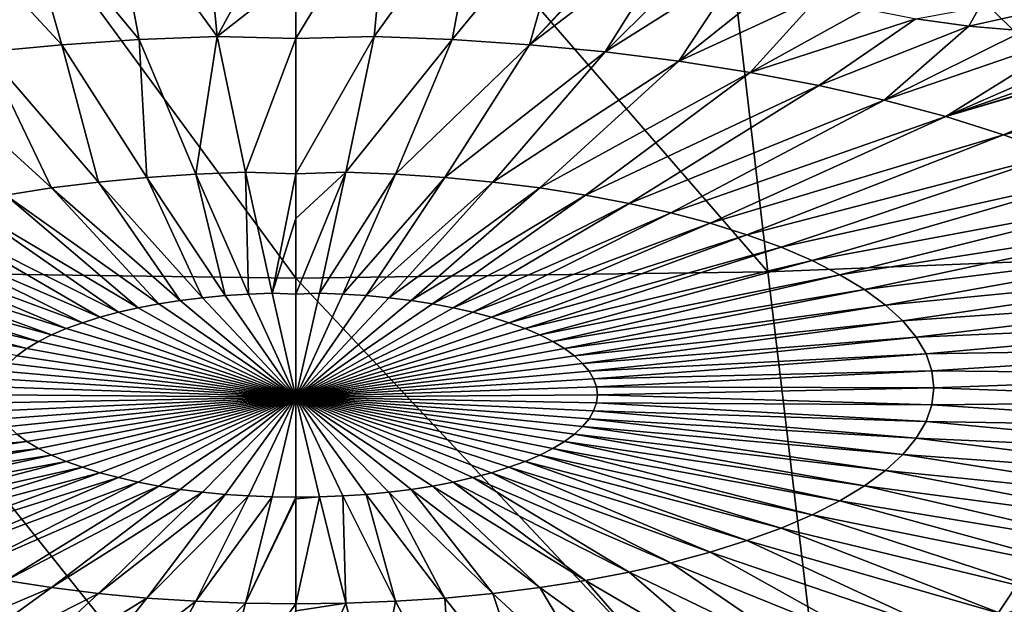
# Model space of a CAD drawing. Header units: metres. Extents: x -90 to 304, y -90 to 74.
# Tile 304 of 570: x 237.55 to 246.29, y -5.94 to -0.75. Entities that reach past the tile are written whole.
import ezdxf

# ---------------------------------------------------------------- set-up
doc = ezdxf.new("R2010")
doc.units = ezdxf.units.M
doc.layers.add('solid_21662050_350', color=7, linetype='CONTINUOUS')

msp = doc.modelspace()

# ---------------------------------------------------------------- linework, layer by layer
at = {"layer": 'solid_21662050_350'}
for points in [[(247.230484, 2.037899, 226.900864), (243.626358, 1.89407, 227.302094), (248.36145, -2.821896, 232.902344)], [(236.376099, 1.895188, 227.30072), (235.808182, -2.98675, 233.363953), (240, -3.042531, 233.51889)], [(236.376099, 1.895188, 227.30072), (240, -3.042531, 233.51889), (240, 1.846817, 227.435074)], [(243.626358, 1.89407, 227.302094), (240, 1.846817, 227.435074), (244.193527, -2.987869, 233.365204)], [(240, 1.846817, 227.435074), (240, -3.042531, 233.51889), (244.193527, -2.987869, 233.365204)], [(243.626358, 1.89407, 227.302094), (244.193527, -2.987869, 233.365204), (248.36145, -2.821896, 232.902344)], [(238.354752, 0.413097, 164.995087), (239.175522, 0.441124, 164.917236), (239.302307, -0.896761, 168.076904)], [(239.175522, 0.441124, 164.917236), (240, 0.390856, 165.028946), (239.302307, -0.896761, 168.076904)], [(240.822968, 0.441156, 164.917145), (240.697693, -0.896761, 168.076904), (240, -0.913983, 168.115265)], [(240.822968, 0.441156, 164.917145), (240, -0.913983, 168.115265), (240, -0.35037, 166.764664)], [(240.822968, 0.441156, 164.917145), (241.642242, 0.41323, 164.994705), (240.697693, -0.896761, 168.076904)], [(236.745972, 0.299541, 165.30925), (237.541367, 0.366524, 165.124435), (237.924118, -0.970702, 168.282288)], [(237.541367, 0.366524, 165.124435), (238.354752, 0.413097, 164.995087), (238.608917, -0.92456, 168.154129)], [(237.541367, 0.366524, 165.124435), (238.608917, -0.92456, 168.154129), (237.924118, -0.970702, 168.282288)], [(238.354752, 0.413097, 164.995087), (239.302307, -0.896761, 168.076904), (238.608917, -0.92456, 168.154129)], [(239.302307, -0.896761, 168.076904), (240, 0.390856, 165.028946), (240, -0.35037, 166.764664)], [(241.642242, 0.41323, 164.994705), (241.391083, -0.92456, 168.154129), (240.697693, -0.896761, 168.076904)], [(241.642242, 0.41323, 164.994705), (242.454193, 0.366826, 165.123596), (241.391083, -0.92456, 168.154129)], [(242.454193, 0.366826, 165.123596), (242.075882, -0.970702, 168.282288), (241.391083, -0.92456, 168.154129)], [(242.454193, 0.366826, 165.123596), (243.25206, 0.301562, 165.304474), (242.075882, -0.970702, 168.282288)], [(236.745972, 0.299541, 165.30925), (237.924118, -0.970702, 168.282288), (237.252106, -1.034902, 168.460617)], [(243.25206, 0.301562, 165.304474), (243.26326, 0.285599, 165.342026), (242.075882, -0.970702, 168.282288)], [(243.26326, 0.285599, 165.342026), (243.447525, 0.079916, 165.829575), (242.075882, -0.970702, 168.282288)], [(243.447525, 0.079916, 165.829575), (242.747894, -1.034902, 168.460617), (242.075882, -0.970702, 168.282288)], [(243.447525, 0.079916, 165.829575), (243.682159, -0.103526, 166.271194), (242.747894, -1.034902, 168.460617)], [(243.682159, -0.103526, 166.271194), (243.962997, -0.267862, 166.673645), (242.747894, -1.034902, 168.460617)], [(243.962997, -0.267862, 166.673645), (243.402969, -1.116764, 168.687988), (242.747894, -1.034902, 168.460617)], [(243.962997, -0.267862, 166.673645), (244.284332, -0.412743, 167.035553), (243.402969, -1.116764, 168.687988)], [(239.302307, -0.896761, 168.076904), (240, -0.35037, 166.764664), (240, -0.913983, 168.115265)], [(244.284332, -0.412743, 167.035553), (244.650574, -0.540293, 167.362152), (243.402969, -1.116764, 168.687988)], [(244.650574, -0.540293, 167.362152), (244.037064, -1.215784, 168.963028), (243.402969, -1.116764, 168.687988)], [(244.650574, -0.540293, 167.362152), (245.061737, -0.650251, 167.652908), (244.037064, -1.215784, 168.963028)], [(245.061737, -0.650251, 167.652908), (245.508881, -0.73931, 167.899475), (244.037064, -1.215784, 168.963028)], [(246.071884, -0.636559, 167.695801), (245.979263, -0.805181, 168.095383), (245.508881, -0.73931, 167.899475)], [(246.071884, -0.636559, 167.695801), (246.538788, -0.681351, 167.843445), (245.979263, -0.805181, 168.095383)], [(246.538788, -0.681351, 167.843445), (246.466721, -0.847211, 168.238495), (245.979263, -0.805181, 168.095383)], [(245.508881, -0.73931, 167.899475), (244.646255, -1.331351, 169.284027), (244.037064, -1.215784, 168.963028)], [(245.508881, -0.73931, 167.899475), (245.979263, -0.805181, 168.095383), (244.646255, -1.331351, 169.284027)], [(248.656601, -0.756855, 168.243591), (246.287872, -1.769725, 170.501663), (245.775146, -1.609178, 170.055725)], [(248.5457, -0.772258, 168.268082), (248.656601, -0.756855, 168.243591), (245.775146, -1.609178, 170.055725)], [(248.005997, -0.830211, 168.348404), (248.5457, -0.772258, 168.268082), (245.775146, -1.609178, 170.055725)], [(248.656601, -0.756855, 168.243591), (249.301193, -0.986355, 168.882202), (246.287872, -1.769725, 170.501663)], [(245.979263, -0.805181, 168.095383), (245.226822, -1.462752, 169.649017), (244.646255, -1.331351, 169.284027)], [(245.979263, -0.805181, 168.095383), (246.466721, -0.847211, 168.238495), (245.226822, -1.462752, 169.649017)], [(246.466721, -0.847211, 168.238495), (246.968933, -0.865802, 168.329498), (245.226822, -1.462752, 169.649017)], [(246.968933, -0.865802, 168.329498), (245.775146, -1.609178, 170.055725), (245.226822, -1.462752, 169.649017)], [(247.48114, -0.860439, 168.366745), (248.005997, -0.830211, 168.348404), (245.775146, -1.609178, 170.055725)], [(246.968933, -0.865802, 168.329498), (247.48114, -0.860439, 168.366745), (245.775146, -1.609178, 170.055725)], [(237.924118, -0.970702, 168.282288), (238.608917, -0.92456, 168.154129), (238.676697, -2.149414, 171.189667)], [(238.608917, -0.92456, 168.154129), (239.302307, -0.896761, 168.076904), (239.113251, -2.12, 171.107971)], [(238.608917, -0.92456, 168.154129), (239.113251, -2.12, 171.107971), (238.676697, -2.149414, 171.189667)], [(239.302307, -0.896761, 168.076904), (239.555252, -2.102279, 171.058746), (239.113251, -2.12, 171.107971)], [(239.302307, -0.896761, 168.076904), (240, -0.913983, 168.115265), (239.555252, -2.102279, 171.058746)], [(239.555252, -2.102279, 171.058746), (240, -0.913983, 168.115265), (240, -2.116123, 171.092377)], [(240.697693, -0.896761, 168.076904), (240.444748, -2.102279, 171.058746), (240, -2.116123, 171.092377)], [(240.697693, -0.896761, 168.076904), (240, -2.116123, 171.092377), (240, -0.913983, 168.115265)], [(240.697693, -0.896761, 168.076904), (241.391083, -0.92456, 168.154129), (240.444748, -2.102279, 171.058746)], [(241.391083, -0.92456, 168.154129), (240.886749, -2.12, 171.107971), (240.444748, -2.102279, 171.058746)], [(241.391083, -0.92456, 168.154129), (242.075882, -0.970702, 168.282288), (240.886749, -2.12, 171.107971)], [(236.597031, -1.116764, 168.687988), (237.252106, -1.034902, 168.460617), (237.830734, -2.242523, 171.448288)], [(237.252106, -1.034902, 168.460617), (237.924118, -0.970702, 168.282288), (238.248322, -2.190339, 171.303345)], [(237.252106, -1.034902, 168.460617), (238.248322, -2.190339, 171.303345), (237.830734, -2.242523, 171.448288)], [(237.924118, -0.970702, 168.282288), (238.676697, -2.149414, 171.189667), (238.248322, -2.190339, 171.303345)], [(242.075882, -0.970702, 168.282288), (241.323303, -2.149414, 171.189667), (240.886749, -2.12, 171.107971)], [(242.075882, -0.970702, 168.282288), (242.747894, -1.034902, 168.460617), (241.323303, -2.149414, 171.189667)], [(242.747894, -1.034902, 168.460617), (241.751678, -2.190339, 171.303345), (241.323303, -2.149414, 171.189667)], [(242.747894, -1.034902, 168.460617), (243.402969, -1.116764, 168.687988), (241.751678, -2.190339, 171.303345)], [(249.301193, -0.986355, 168.882202), (246.761826, -1.943404, 170.98407), (246.287872, -1.769725, 170.501663)], [(236.597031, -1.116764, 168.687988), (237.830734, -2.242523, 171.448288), (237.426529, -2.305644, 171.623611)], [(243.402969, -1.116764, 168.687988), (242.169266, -2.242523, 171.448288), (241.751678, -2.190339, 171.303345)], [(243.402969, -1.116764, 168.687988), (244.037064, -1.215784, 168.963028), (242.169266, -2.242523, 171.448288)], [(244.037064, -1.215784, 168.963028), (242.573471, -2.305644, 171.623611), (242.169266, -2.242523, 171.448288)], [(244.037064, -1.215784, 168.963028), (244.646255, -1.331351, 169.284027), (242.573471, -2.305644, 171.623611)], [(244.646255, -1.331351, 169.284027), (242.961807, -2.379313, 171.828232), (242.573471, -2.305644, 171.623611)], [(244.646255, -1.331351, 169.284027), (245.226822, -1.462752, 169.649017), (242.961807, -2.379313, 171.828232)], [(245.226822, -1.462752, 169.649017), (243.331894, -2.463076, 172.060898), (242.961807, -2.379313, 171.828232)], [(245.226822, -1.462752, 169.649017), (245.775146, -1.609178, 170.055725), (243.331894, -2.463076, 172.060898)], [(245.775146, -1.609178, 170.055725), (243.681427, -2.556417, 172.32016), (243.331894, -2.463076, 172.060898)], [(245.775146, -1.609178, 170.055725), (246.287872, -1.769725, 170.501663), (243.681427, -2.556417, 172.32016)], [(246.287872, -1.769725, 170.501663), (244.00827, -2.65876, 172.604431), (243.681427, -2.556417, 172.32016)], [(246.287872, -1.769725, 170.501663), (246.761826, -1.943404, 170.98407), (244.00827, -2.65876, 172.604431)], [(246.761826, -1.943404, 170.98407), (244.310394, -2.769473, 172.911942), (244.00827, -2.65876, 172.604431)], [(246.761826, -1.943404, 170.98407), (247.194092, -2.129144, 171.499985), (244.310394, -2.769473, 172.911942)], [(238.248322, -2.190339, 171.303345), (238.676697, -2.149414, 171.189667), (239.172104, -3.217546, 173.955261)], [(238.676697, -2.149414, 171.189667), (239.113251, -2.12, 171.107971), (239.374573, -3.198203, 173.901535)], [(238.676697, -2.149414, 171.189667), (239.374573, -3.198203, 173.901535), (239.172104, -3.217546, 173.955261)], [(239.113251, -2.12, 171.107971), (239.555252, -2.102279, 171.058746), (239.580887, -3.184301, 173.86293)], [(239.113251, -2.12, 171.107971), (239.580887, -3.184301, 173.86293), (239.374573, -3.198203, 173.901535)], [(239.555252, -2.102279, 171.058746), (240, -2.116123, 171.092377), (239.789795, -3.175926, 173.839661)], [(239.555252, -2.102279, 171.058746), (239.789795, -3.175926, 173.839661), (239.580887, -3.184301, 173.86293)], [(239.789795, -3.175926, 173.839661), (240, -2.116123, 171.092377), (240, -2.513031, 172.106674)], [(240.444748, -2.102279, 171.058746), (240.210205, -3.175926, 173.839661), (240, -3.185972, 173.865967)], [(240.444748, -2.102279, 171.058746), (240, -3.185972, 173.865967), (240, -2.513031, 172.106674)], [(240, -2.116123, 171.092377), (240.444748, -2.102279, 171.058746), (240, -2.513031, 172.106674)], [(240.444748, -2.102279, 171.058746), (240.886749, -2.12, 171.107971), (240.210205, -3.175926, 173.839661)], [(240.886749, -2.12, 171.107971), (240.419113, -3.184301, 173.86293), (240.210205, -3.175926, 173.839661)], [(240.886749, -2.12, 171.107971), (241.323303, -2.149414, 171.189667), (240.419113, -3.184301, 173.86293)], [(241.323303, -2.149414, 171.189667), (240.625427, -3.198203, 173.901535), (240.419113, -3.184301, 173.86293)], [(241.323303, -2.149414, 171.189667), (241.751678, -2.190339, 171.303345), (240.625427, -3.198203, 173.901535)], [(247.194092, -2.129144, 171.499985), (244.585953, -2.887875, 173.240829), (244.310394, -2.769473, 172.911942)], [(247.194092, -2.129144, 171.499985), (247.582016, -2.3258, 172.046219), (244.585953, -2.887875, 173.240829)], [(237.426529, -2.305644, 171.623611), (237.830734, -2.242523, 171.448288), (238.783691, -3.272043, 174.106628)], [(237.830734, -2.242523, 171.448288), (238.248322, -2.190339, 171.303345), (238.974731, -3.242209, 174.023773)], [(237.830734, -2.242523, 171.448288), (238.974731, -3.242209, 174.023773), (238.783691, -3.272043, 174.106628)], [(238.248322, -2.190339, 171.303345), (239.172104, -3.217546, 173.955261), (238.974731, -3.242209, 174.023773)], [(241.751678, -2.190339, 171.303345), (240.827896, -3.217546, 173.955261), (240.625427, -3.198203, 173.901535)], [(241.751678, -2.190339, 171.303345), (242.169266, -2.242523, 171.448288), (240.827896, -3.217546, 173.955261)], [(242.169266, -2.242523, 171.448288), (241.025269, -3.242209, 174.023773), (240.827896, -3.217546, 173.955261)], [(242.169266, -2.242523, 171.448288), (242.573471, -2.305644, 171.623611), (241.025269, -3.242209, 174.023773)], [(237.038193, -2.379313, 171.828232), (237.426529, -2.305644, 171.623611), (238.600159, -3.306861, 174.203354)], [(237.426529, -2.305644, 171.623611), (238.783691, -3.272043, 174.106628), (238.600159, -3.306861, 174.203354)], [(242.573471, -2.305644, 171.623611), (241.216309, -3.272043, 174.106628), (241.025269, -3.242209, 174.023773)], [(242.573471, -2.305644, 171.623611), (242.961807, -2.379313, 171.828232), (241.216309, -3.272043, 174.106628)], [(247.582016, -2.3258, 172.046219), (244.833237, -3.013236, 173.58902), (244.585953, -2.887875, 173.240829)], [(247.582016, -2.3258, 172.046219), (247.923187, -2.53216, 172.6194), (244.833237, -3.013236, 173.58902)], [(236.668106, -2.463076, 172.060898), (237.038193, -2.379313, 171.828232), (238.425247, -3.34645, 174.313309)], [(237.038193, -2.379313, 171.828232), (238.600159, -3.306861, 174.203354), (238.425247, -3.34645, 174.313309)], [(242.961807, -2.379313, 171.828232), (241.399841, -3.306861, 174.203354), (241.216309, -3.272043, 174.106628)], [(242.961807, -2.379313, 171.828232), (243.331894, -2.463076, 172.060898), (241.399841, -3.306861, 174.203354)], [(236.318573, -2.556417, 172.32016), (236.668106, -2.463076, 172.060898), (238.26004, -3.390566, 174.435852)], [(236.668106, -2.463076, 172.060898), (238.425247, -3.34645, 174.313309), (238.26004, -3.390566, 174.435852)], [(239.789795, -3.175926, 173.839661), (240, -2.513031, 172.106674), (240, -3.185972, 173.865967)], [(243.331894, -2.463076, 172.060898), (241.574753, -3.34645, 174.313309), (241.399841, -3.306861, 174.203354)], [(243.331894, -2.463076, 172.060898), (243.681427, -2.556417, 172.32016), (241.574753, -3.34645, 174.313309)], [(247.923187, -2.53216, 172.6194), (245.05072, -3.144781, 173.954407), (244.833237, -3.013236, 173.58902)], [(247.923187, -2.53216, 172.6194), (248.2155, -2.74695, 173.216003), (245.05072, -3.144781, 173.954407)], [(235.99173, -2.65876, 172.604431), (236.318573, -2.556417, 172.32016), (238.10556, -3.438936, 174.570206)], [(236.318573, -2.556417, 172.32016), (238.26004, -3.390566, 174.435852), (238.10556, -3.438936, 174.570206)], [(243.681427, -2.556417, 172.32016), (241.73996, -3.390566, 174.435852), (241.574753, -3.34645, 174.313309)], [(243.681427, -2.556417, 172.32016), (244.00827, -2.65876, 172.604431), (241.73996, -3.390566, 174.435852)], [(235.689606, -2.769473, 172.911942), (235.99173, -2.65876, 172.604431), (237.962769, -3.491263, 174.715546)], [(235.99173, -2.65876, 172.604431), (238.10556, -3.438936, 174.570206), (237.962769, -3.491263, 174.715546)], [(244.00827, -2.65876, 172.604431), (241.89444, -3.438936, 174.570206), (241.73996, -3.390566, 174.435852)], [(244.00827, -2.65876, 172.604431), (244.310394, -2.769473, 172.911942), (241.89444, -3.438936, 174.570206)], [(235.414047, -2.887875, 173.240829), (235.689606, -2.769473, 172.911942), (237.832535, -3.547224, 174.870987)], [(235.689606, -2.769473, 172.911942), (237.962769, -3.491263, 174.715546), (237.832535, -3.547224, 174.870987)], [(244.310394, -2.769473, 172.911942), (242.037231, -3.491263, 174.715546), (241.89444, -3.438936, 174.570206)], [(244.310394, -2.769473, 172.911942), (244.585953, -2.887875, 173.240829), (242.037231, -3.491263, 174.715546)], [(248.2155, -2.74695, 173.216003), (245.237061, -3.281702, 174.334717), (245.05072, -3.144781, 173.954407)], [(248.2155, -2.74695, 173.216003), (248.457169, -2.968848, 173.832352), (245.237061, -3.281702, 174.334717)], [(248.36145, -2.821896, 232.902344), (244.193527, -2.987869, 233.365204), (244.812439, -8.165796, 239.15979)], [(248.36145, -2.821896, 232.902344), (244.812439, -8.165796, 239.15979), (249.594559, -7.971935, 238.621323)], [(235.166763, -3.013236, 173.58902), (235.414047, -2.887875, 173.240829), (237.715652, -3.606473, 175.035553)], [(235.414047, -2.887875, 173.240829), (237.832535, -3.547224, 174.870987), (237.715652, -3.606473, 175.035553)], [(244.585953, -2.887875, 173.240829), (242.167465, -3.547224, 174.870987), (242.037231, -3.491263, 174.715546)], [(244.585953, -2.887875, 173.240829), (244.833237, -3.013236, 173.58902), (242.167465, -3.547224, 174.870987)], [(248.457169, -2.968848, 173.832352), (245.391113, -3.423153, 174.727615), (245.237061, -3.281702, 174.334717)], [(248.457169, -2.968848, 173.832352), (248.646698, -3.196484, 174.464645), (245.391113, -3.423153, 174.727615)], [(234.94928, -3.144781, 173.954407), (235.166763, -3.013236, 173.58902), (237.612869, -3.668646, 175.208237)], [(235.166763, -3.013236, 173.58902), (237.715652, -3.606473, 175.035553), (237.612869, -3.668646, 175.208237)], [(235.808182, -2.98675, 233.363953), (235.187561, -8.165796, 239.15979), (240, -8.230553, 239.339661)], [(235.808182, -2.98675, 233.363953), (240, -8.230553, 239.339661), (240, -3.042531, 233.51889)], [(244.193527, -2.987869, 233.365204), (240, -3.042531, 233.51889), (244.812439, -8.165796, 239.15979)], [(240, -3.042531, 233.51889), (240, -8.230553, 239.339661), (244.812439, -8.165796, 239.15979)], [(244.833237, -3.013236, 173.58902), (242.284348, -3.606473, 175.035553), (242.167465, -3.547224, 174.870987)], [(244.833237, -3.013236, 173.58902), (245.05072, -3.144781, 173.954407), (242.284348, -3.606473, 175.035553)], [(234.94928, -3.144781, 173.954407), (237.612869, -3.668646, 175.208237), (237.524796, -3.733359, 175.387985)], [(245.05072, -3.144781, 173.954407), (242.387131, -3.668646, 175.208237), (242.284348, -3.606473, 175.035553)], [(245.05072, -3.144781, 173.954407), (245.237061, -3.281702, 174.334717), (242.387131, -3.668646, 175.208237)], [(238.974731, -3.242209, 174.023773), (239.172104, -3.217546, 173.955261), (240, -4.099887, 176.345718)], [(239.172104, -3.217546, 173.955261), (239.374573, -3.198203, 173.901535), (240, -4.099887, 176.345718)], [(239.374573, -3.198203, 173.901535), (239.580887, -3.184301, 173.86293), (240, -4.099887, 176.345718)], [(239.580887, -3.184301, 173.86293), (239.789795, -3.175926, 173.839661), (240, -4.099887, 176.345718)], [(239.789795, -3.175926, 173.839661), (240, -3.185972, 173.865967), (240, -4.099887, 176.345718)], [(240.210205, -3.175926, 173.839661), (240.419113, -3.184301, 173.86293), (240, -4.099887, 176.345718)], [(240, -3.185972, 173.865967), (240.210205, -3.175926, 173.839661), (240, -4.099887, 176.345718)], [(240.419113, -3.184301, 173.86293), (240.625427, -3.198203, 173.901535), (240, -4.099887, 176.345718)], [(240.625427, -3.198203, 173.901535), (240.827896, -3.217546, 173.955261), (240, -4.099887, 176.345718)], [(240.827896, -3.217546, 173.955261), (241.025269, -3.242209, 174.023773), (240, -4.099887, 176.345718)], [(248.646698, -3.196484, 174.464645), (245.511932, -3.568262, 175.130676), (245.391113, -3.423153, 174.727615)], [(248.646698, -3.196484, 174.464645), (248.782913, -3.428455, 175.108963), (245.511932, -3.568262, 175.130676)], [(238.425247, -3.34645, 174.313309), (238.600159, -3.306861, 174.203354), (240, -4.099887, 176.345718)], [(238.600159, -3.306861, 174.203354), (238.783691, -3.272043, 174.106628), (240, -4.099887, 176.345718)], [(238.783691, -3.272043, 174.106628), (238.974731, -3.242209, 174.023773), (240, -4.099887, 176.345718)], [(241.025269, -3.242209, 174.023773), (241.216309, -3.272043, 174.106628), (240, -4.099887, 176.345718)], [(241.216309, -3.272043, 174.106628), (241.399841, -3.306861, 174.203354), (240, -4.099887, 176.345718)], [(241.399841, -3.306861, 174.203354), (241.574753, -3.34645, 174.313309), (240, -4.099887, 176.345718)], [(245.237061, -3.281702, 174.334717), (242.475204, -3.733359, 175.387985), (242.387131, -3.668646, 175.208237)], [(245.237061, -3.281702, 174.334717), (245.391113, -3.423153, 174.727615), (242.475204, -3.733359, 175.387985)], [(238.10556, -3.438936, 174.570206), (238.26004, -3.390566, 174.435852), (240, -4.099887, 176.345718)], [(238.26004, -3.390566, 174.435852), (238.425247, -3.34645, 174.313309), (240, -4.099887, 176.345718)], [(241.574753, -3.34645, 174.313309), (241.73996, -3.390566, 174.435852), (240, -4.099887, 176.345718)], [(241.73996, -3.390566, 174.435852), (241.89444, -3.438936, 174.570206), (240, -4.099887, 176.345718)], [(237.832535, -3.547224, 174.870987), (237.962769, -3.491263, 174.715546), (240, -4.099887, 176.345718)], [(237.962769, -3.491263, 174.715546), (238.10556, -3.438936, 174.570206), (240, -4.099887, 176.345718)], [(241.89444, -3.438936, 174.570206), (242.037231, -3.491263, 174.715546), (240, -4.099887, 176.345718)], [(242.037231, -3.491263, 174.715546), (242.167465, -3.547224, 174.870987), (240, -4.099887, 176.345718)], [(245.391113, -3.423153, 174.727615), (242.548019, -3.800213, 175.573685), (242.475204, -3.733359, 175.387985)], [(245.391113, -3.423153, 174.727615), (245.511932, -3.568262, 175.130676), (242.548019, -3.800213, 175.573685)], [(248.782913, -3.428455, 175.108963), (245.598755, -3.716135, 175.541397), (245.511932, -3.568262, 175.130676)], [(248.782913, -3.428455, 175.108963), (248.864975, -3.663332, 175.761353), (245.598755, -3.716135, 175.541397)], [(237.715652, -3.606473, 175.035553), (237.832535, -3.547224, 174.870987), (240, -4.099887, 176.345718)], [(242.167465, -3.547224, 174.870987), (242.284348, -3.606473, 175.035553), (240, -4.099887, 176.345718)], [(245.511932, -3.568262, 175.130676), (242.605118, -3.868796, 175.764191), (242.548019, -3.800213, 175.573685)], [(245.511932, -3.568262, 175.130676), (245.598755, -3.716135, 175.541397), (242.605118, -3.868796, 175.764191)], [(237.524796, -3.733359, 175.387985), (237.612869, -3.668646, 175.208237), (240, -4.099887, 176.345718)], [(237.612869, -3.668646, 175.208237), (237.715652, -3.606473, 175.035553), (240, -4.099887, 176.345718)], [(242.284348, -3.606473, 175.035553), (242.387131, -3.668646, 175.208237), (240, -4.099887, 176.345718)], [(242.387131, -3.668646, 175.208237), (242.475204, -3.733359, 175.387985), (240, -4.099887, 176.345718)], [(248.864975, -3.663332, 175.761353), (245.651077, -3.865859, 175.957275), (245.598755, -3.716135, 175.541397)], [(248.864975, -3.663332, 175.761353), (248.892395, -3.899666, 176.417801), (245.651077, -3.865859, 175.957275)], [(237.451981, -3.800213, 175.573685), (237.524796, -3.733359, 175.387985), (240, -4.099887, 176.345718)], [(242.475204, -3.733359, 175.387985), (242.548019, -3.800213, 175.573685), (240, -4.099887, 176.345718)], [(245.598755, -3.716135, 175.541397), (242.646149, -3.938686, 175.958313), (242.605118, -3.868796, 175.764191)], [(245.598755, -3.716135, 175.541397), (245.651077, -3.865859, 175.957275), (242.646149, -3.938686, 175.958313)], [(237.394882, -3.868796, 175.764191), (237.451981, -3.800213, 175.573685), (240, -4.099887, 176.345718)], [(242.548019, -3.800213, 175.573685), (242.605118, -3.868796, 175.764191), (240, -4.099887, 176.345718)], [(237.353851, -3.938686, 175.958313), (237.394882, -3.868796, 175.764191), (240, -4.099887, 176.345718)], [(242.605118, -3.868796, 175.764191), (242.646149, -3.938686, 175.958313), (240, -4.099887, 176.345718)], [(245.651077, -3.865859, 175.957275), (242.670883, -4.00945, 176.154861), (242.646149, -3.938686, 175.958313)], [(245.651077, -3.865859, 175.957275), (245.668549, -4.016512, 176.375732), (242.670883, -4.00945, 176.154861)], [(248.892395, -3.899666, 176.417801), (245.668549, -4.016512, 176.375732), (245.651077, -3.865859, 175.957275)], [(248.892395, -3.899666, 176.417801), (248.864975, -4.135999, 177.074249), (245.668549, -4.016512, 176.375732)], [(237.320862, -4.080654, 176.352646), (237.329117, -4.00945, 176.154861), (240, -4.099887, 176.345718)], [(237.329117, -4.00945, 176.154861), (237.353851, -3.938686, 175.958313), (240, -4.099887, 176.345718)], [(242.646149, -3.938686, 175.958313), (242.670883, -4.00945, 176.154861), (240, -4.099887, 176.345718)], [(242.670883, -4.00945, 176.154861), (242.679138, -4.080654, 176.352646), (240, -4.099887, 176.345718)], [(245.668549, -4.016512, 176.375732), (242.679138, -4.080654, 176.352646), (242.670883, -4.00945, 176.154861)], [(245.668549, -4.016512, 176.375732), (245.651077, -4.167166, 176.794189), (242.679138, -4.080654, 176.352646)], [(248.864975, -4.135999, 177.074249), (245.651077, -4.167166, 176.794189), (245.668549, -4.016512, 176.375732)], [(237.329117, -4.151858, 176.550415), (237.320862, -4.080654, 176.352646), (240, -4.099887, 176.345718)], [(237.353851, -4.222622, 176.746979), (237.329117, -4.151858, 176.550415), (240, -4.099887, 176.345718)], [(237.394882, -4.292512, 176.941101), (237.353851, -4.222622, 176.746979), (240, -4.099887, 176.345718)], [(237.451981, -4.361095, 177.131592), (237.394882, -4.292512, 176.941101), (240, -4.099887, 176.345718)], [(237.524796, -4.427949, 177.317291), (237.451981, -4.361095, 177.131592), (240, -4.099887, 176.345718)], [(237.612869, -4.492662, 177.49704), (237.524796, -4.427949, 177.317291), (240, -4.099887, 176.345718)], [(237.715652, -4.554835, 177.669724), (237.612869, -4.492662, 177.49704), (240, -4.099887, 176.345718)], [(237.832535, -4.614085, 177.834305), (237.715652, -4.554835, 177.669724), (240, -4.099887, 176.345718)], [(237.962769, -4.670045, 177.989731), (237.832535, -4.614085, 177.834305), (240, -4.099887, 176.345718)], [(238.10556, -4.722372, 178.135086), (237.962769, -4.670045, 177.989731), (240, -4.099887, 176.345718)], [(238.26004, -4.770742, 178.26944), (238.10556, -4.722372, 178.135086), (240, -4.099887, 176.345718)], [(238.425247, -4.814858, 178.391968), (238.26004, -4.770742, 178.26944), (240, -4.099887, 176.345718)], [(238.600159, -4.854447, 178.501938), (238.425247, -4.814858, 178.391968), (240, -4.099887, 176.345718)], [(238.783691, -4.889266, 178.598648), (238.600159, -4.854447, 178.501938), (240, -4.099887, 176.345718)], [(238.974731, -4.919099, 178.681503), (238.783691, -4.889266, 178.598648), (240, -4.099887, 176.345718)], [(239.172104, -4.943763, 178.750015), (238.974731, -4.919099, 178.681503), (240, -4.099887, 176.345718)], [(239.374573, -4.963105, 178.803741), (239.172104, -4.943763, 178.750015), (240, -4.099887, 176.345718)], [(239.580887, -4.977007, 178.842361), (239.374573, -4.963105, 178.803741), (240, -4.099887, 176.345718)], [(239.789795, -4.985383, 178.865616), (239.580887, -4.977007, 178.842361), (240, -4.099887, 176.345718)], [(239.789795, -4.985383, 178.865616), (240, -4.099887, 176.345718), (240, -4.987965, 178.872757)], [(242.679138, -4.080654, 176.352646), (242.670883, -4.151858, 176.550415), (240, -4.099887, 176.345718)], [(240.210205, -4.985383, 178.865616), (240, -4.987965, 178.872757), (240, -4.099887, 176.345718)], [(240.419113, -4.977007, 178.842361), (240.210205, -4.985383, 178.865616), (240, -4.099887, 176.345718)], [(240.625427, -4.963105, 178.803741), (240.419113, -4.977007, 178.842361), (240, -4.099887, 176.345718)], [(240.827896, -4.943763, 178.750015), (240.625427, -4.963105, 178.803741), (240, -4.099887, 176.345718)], [(241.025269, -4.919099, 178.681503), (240.827896, -4.943763, 178.750015), (240, -4.099887, 176.345718)], [(241.216309, -4.889266, 178.598648), (241.025269, -4.919099, 178.681503), (240, -4.099887, 176.345718)], [(241.399841, -4.854447, 178.501938), (241.216309, -4.889266, 178.598648), (240, -4.099887, 176.345718)], [(241.574753, -4.814858, 178.391968), (241.399841, -4.854447, 178.501938), (240, -4.099887, 176.345718)], [(241.73996, -4.770742, 178.26944), (241.574753, -4.814858, 178.391968), (240, -4.099887, 176.345718)], [(241.89444, -4.722372, 178.135086), (241.73996, -4.770742, 178.26944), (240, -4.099887, 176.345718)], [(242.037231, -4.670045, 177.989731), (241.89444, -4.722372, 178.135086), (240, -4.099887, 176.345718)], [(242.167465, -4.614085, 177.834305), (242.037231, -4.670045, 177.989731), (240, -4.099887, 176.345718)], [(242.284348, -4.554835, 177.669724), (242.167465, -4.614085, 177.834305), (240, -4.099887, 176.345718)], [(242.387131, -4.492662, 177.49704), (242.284348, -4.554835, 177.669724), (240, -4.099887, 176.345718)], [(242.475204, -4.427949, 177.317291), (242.387131, -4.492662, 177.49704), (240, -4.099887, 176.345718)], [(242.548019, -4.361095, 177.131592), (242.475204, -4.427949, 177.317291), (240, -4.099887, 176.345718)], [(242.605118, -4.292512, 176.941101), (242.548019, -4.361095, 177.131592), (240, -4.099887, 176.345718)], [(242.646149, -4.222622, 176.746979), (242.605118, -4.292512, 176.941101), (240, -4.099887, 176.345718)], [(242.670883, -4.151858, 176.550415), (242.646149, -4.222622, 176.746979), (240, -4.099887, 176.345718)], [(245.651077, -4.167166, 176.794189), (242.670883, -4.151858, 176.550415), (242.679138, -4.080654, 176.352646)], [(245.598755, -4.316891, 177.210068), (242.646149, -4.222622, 176.746979), (242.670883, -4.151858, 176.550415)], [(245.651077, -4.167166, 176.794189), (245.598755, -4.316891, 177.210068), (242.670883, -4.151858, 176.550415)], [(248.782913, -4.370876, 177.726639), (245.598755, -4.316891, 177.210068), (245.651077, -4.167166, 176.794189)], [(248.864975, -4.135999, 177.074249), (248.782913, -4.370876, 177.726639), (245.651077, -4.167166, 176.794189)], [(245.511932, -4.464763, 177.620804), (242.605118, -4.292512, 176.941101), (242.646149, -4.222622, 176.746979)], [(245.598755, -4.316891, 177.210068), (245.511932, -4.464763, 177.620804), (242.646149, -4.222622, 176.746979)], [(245.237061, -4.751323, 178.416748), (242.475204, -4.427949, 177.317291), (242.548019, -4.361095, 177.131592)], [(245.391113, -4.609872, 178.023849), (242.548019, -4.361095, 177.131592), (242.605118, -4.292512, 176.941101)], [(245.391113, -4.609872, 178.023849), (245.237061, -4.751323, 178.416748), (242.548019, -4.361095, 177.131592)], [(245.511932, -4.464763, 177.620804), (245.391113, -4.609872, 178.023849), (242.605118, -4.292512, 176.941101)], [(248.646698, -4.602848, 178.370956), (245.511932, -4.464763, 177.620804), (245.598755, -4.316891, 177.210068)], [(248.782913, -4.370876, 177.726639), (248.646698, -4.602848, 178.370956), (245.598755, -4.316891, 177.210068)], [(234.762939, -4.751323, 178.416748), (237.524796, -4.427949, 177.317291), (237.612869, -4.492662, 177.49704)], [(245.05072, -4.888244, 178.797058), (242.387131, -4.492662, 177.49704), (242.475204, -4.427949, 177.317291)], [(245.237061, -4.751323, 178.416748), (245.05072, -4.888244, 178.797058), (242.475204, -4.427949, 177.317291)], [(234.94928, -4.888244, 178.797058), (234.762939, -4.751323, 178.416748), (237.612869, -4.492662, 177.49704)], [(234.94928, -4.888244, 178.797058), (237.612869, -4.492662, 177.49704), (237.715652, -4.554835, 177.669724)], [(244.833237, -5.01979, 179.162445), (242.284348, -4.554835, 177.669724), (242.387131, -4.492662, 177.49704)], [(245.05072, -4.888244, 178.797058), (244.833237, -5.01979, 179.162445), (242.387131, -4.492662, 177.49704)], [(248.457169, -4.830483, 179.00325), (245.391113, -4.609872, 178.023849), (245.511932, -4.464763, 177.620804)], [(248.646698, -4.602848, 178.370956), (248.457169, -4.830483, 179.00325), (245.511932, -4.464763, 177.620804)], [(235.166763, -5.01979, 179.162445), (234.94928, -4.888244, 178.797058), (237.715652, -4.554835, 177.669724)], [(235.166763, -5.01979, 179.162445), (237.715652, -4.554835, 177.669724), (237.832535, -4.614085, 177.834305)], [(235.414047, -5.14515, 179.510651), (235.166763, -5.01979, 179.162445), (237.832535, -4.614085, 177.834305)], [(235.414047, -5.14515, 179.510651), (237.832535, -4.614085, 177.834305), (237.962769, -4.670045, 177.989731)], [(244.310394, -5.263552, 179.839523), (242.037231, -4.670045, 177.989731), (242.167465, -4.614085, 177.834305)], [(244.585953, -5.14515, 179.510651), (242.167465, -4.614085, 177.834305), (242.284348, -4.554835, 177.669724)], [(244.585953, -5.14515, 179.510651), (244.310394, -5.263552, 179.839523), (242.167465, -4.614085, 177.834305)], [(244.833237, -5.01979, 179.162445), (244.585953, -5.14515, 179.510651), (242.284348, -4.554835, 177.669724)], [(248.2155, -5.052381, 179.619598), (245.237061, -4.751323, 178.416748), (245.391113, -4.609872, 178.023849)], [(248.457169, -4.830483, 179.00325), (248.2155, -5.052381, 179.619598), (245.391113, -4.609872, 178.023849)], [(235.689606, -5.263552, 179.839523), (235.414047, -5.14515, 179.510651), (237.962769, -4.670045, 177.989731)], [(235.689606, -5.263552, 179.839523), (237.962769, -4.670045, 177.989731), (238.10556, -4.722372, 178.135086)], [(244.00827, -5.374266, 180.147034), (241.89444, -4.722372, 178.135086), (242.037231, -4.670045, 177.989731)], [(244.310394, -5.263552, 179.839523), (244.00827, -5.374266, 180.147034), (242.037231, -4.670045, 177.989731)], [(235.99173, -5.374266, 180.147034), (235.689606, -5.263552, 179.839523), (238.10556, -4.722372, 178.135086)], [(235.99173, -5.374266, 180.147034), (238.10556, -4.722372, 178.135086), (238.26004, -4.770742, 178.26944)], [(236.318573, -5.476608, 180.431305), (235.99173, -5.374266, 180.147034), (238.26004, -4.770742, 178.26944)], [(236.318573, -5.476608, 180.431305), (238.26004, -4.770742, 178.26944), (238.425247, -4.814858, 178.391968)], [(243.331894, -5.569949, 180.690567), (241.574753, -4.814858, 178.391968), (241.73996, -4.770742, 178.26944)], [(243.681427, -5.476608, 180.431305), (241.73996, -4.770742, 178.26944), (241.89444, -4.722372, 178.135086)], [(243.681427, -5.476608, 180.431305), (243.331894, -5.569949, 180.690567), (241.73996, -4.770742, 178.26944)], [(244.00827, -5.374266, 180.147034), (243.681427, -5.476608, 180.431305), (241.89444, -4.722372, 178.135086)], [(247.923187, -5.267171, 180.216202), (245.05072, -4.888244, 178.797058), (245.237061, -4.751323, 178.416748)], [(248.2155, -5.052381, 179.619598), (247.923187, -5.267171, 180.216202), (245.237061, -4.751323, 178.416748)], [(236.668106, -5.569949, 180.690567), (236.318573, -5.476608, 180.431305), (238.425247, -4.814858, 178.391968)], [(236.668106, -5.569949, 180.690567), (238.425247, -4.814858, 178.391968), (238.600159, -4.854447, 178.501938)], [(237.038193, -5.653712, 180.923233), (236.668106, -5.569949, 180.690567), (238.600159, -4.854447, 178.501938)], [(237.038193, -5.653712, 180.923233), (238.600159, -4.854447, 178.501938), (238.783691, -4.889266, 178.598648)], [(237.426529, -5.727381, 181.127853), (237.038193, -5.653712, 180.923233), (238.783691, -4.889266, 178.598648)], [(237.426529, -5.727381, 181.127853), (238.783691, -4.889266, 178.598648), (238.974731, -4.919099, 178.681503)], [(242.169266, -5.790503, 181.303177), (241.025269, -4.919099, 178.681503), (241.216309, -4.889266, 178.598648)], [(242.573471, -5.727381, 181.127853), (241.216309, -4.889266, 178.598648), (241.399841, -4.854447, 178.501938)], [(242.573471, -5.727381, 181.127853), (242.169266, -5.790503, 181.303177), (241.216309, -4.889266, 178.598648)], [(242.961807, -5.653712, 180.923233), (241.399841, -4.854447, 178.501938), (241.574753, -4.814858, 178.391968)], [(242.961807, -5.653712, 180.923233), (242.573471, -5.727381, 181.127853), (241.399841, -4.854447, 178.501938)], [(243.331894, -5.569949, 180.690567), (242.961807, -5.653712, 180.923233), (241.574753, -4.814858, 178.391968)], [(247.582016, -5.473531, 180.789383), (244.833237, -5.01979, 179.162445), (245.05072, -4.888244, 178.797058)], [(247.923187, -5.267171, 180.216202), (247.582016, -5.473531, 180.789383), (245.05072, -4.888244, 178.797058)], [(237.830734, -5.790503, 181.303177), (237.426529, -5.727381, 181.127853), (238.974731, -4.919099, 178.681503)], [(237.830734, -5.790503, 181.303177), (238.974731, -4.919099, 178.681503), (239.172104, -4.943763, 178.750015)], [(238.248322, -5.842686, 181.44812), (237.830734, -5.790503, 181.303177), (239.172104, -4.943763, 178.750015)], [(238.248322, -5.842686, 181.44812), (239.172104, -4.943763, 178.750015), (239.374573, -4.963105, 178.803741)], [(238.676697, -5.883611, 181.561798), (238.248322, -5.842686, 181.44812), (239.374573, -4.963105, 178.803741)], [(238.676697, -5.883611, 181.561798), (239.374573, -4.963105, 178.803741), (239.580887, -4.977007, 178.842361)], [(239.113251, -5.913025, 181.643494), (238.676697, -5.883611, 181.561798), (239.580887, -4.977007, 178.842361)], [(239.113251, -5.913025, 181.643494), (239.580887, -4.977007, 178.842361), (239.789795, -4.985383, 178.865616)], [(240.444748, -5.930746, 181.692719), (240.210205, -4.985383, 178.865616), (240.419113, -4.977007, 178.842361)], [(240.886749, -5.913025, 181.643494), (240.419113, -4.977007, 178.842361), (240.625427, -4.963105, 178.803741)], [(240.886749, -5.913025, 181.643494), (240.444748, -5.930746, 181.692719), (240.419113, -4.977007, 178.842361)], [(241.323303, -5.883611, 181.561798), (240.625427, -4.963105, 178.803741), (240.827896, -4.943763, 178.750015)], [(241.323303, -5.883611, 181.561798), (240.886749, -5.913025, 181.643494), (240.625427, -4.963105, 178.803741)], [(241.751678, -5.842686, 181.44812), (240.827896, -4.943763, 178.750015), (241.025269, -4.919099, 178.681503)], [(241.751678, -5.842686, 181.44812), (241.323303, -5.883611, 181.561798), (240.827896, -4.943763, 178.750015)], [(242.169266, -5.790503, 181.303177), (241.751678, -5.842686, 181.44812), (241.025269, -4.919099, 178.681503)], [(239.555252, -5.930746, 181.692719), (239.113251, -5.913025, 181.643494), (239.789795, -4.985383, 178.865616)], [(239.555252, -5.930746, 181.692719), (239.789795, -4.985383, 178.865616), (240, -4.987965, 178.872757)], [(239.555252, -5.930746, 181.692719), (240, -4.987965, 178.872757), (240, -5.002028, 178.913757)], [(239.555252, -5.930746, 181.692719), (240, -5.002028, 178.913757), (240, -5.934558, 181.702698)], [(240, -5.002028, 178.913757), (240, -4.987965, 178.872757), (240.210205, -4.985383, 178.865616)], [(240, -5.934558, 181.702698), (240, -5.002028, 178.913757), (240.210205, -4.985383, 178.865616)], [(240.444748, -5.930746, 181.692719), (240, -5.934558, 181.702698), (240.210205, -4.985383, 178.865616)], [(247.194092, -5.670187, 181.335617), (244.585953, -5.14515, 179.510651), (244.833237, -5.01979, 179.162445)], [(247.582016, -5.473531, 180.789383), (247.194092, -5.670187, 181.335617), (244.833237, -5.01979, 179.162445)], [(246.761826, -5.855927, 181.851532), (244.310394, -5.263552, 179.839523), (244.585953, -5.14515, 179.510651)], [(247.194092, -5.670187, 181.335617), (246.761826, -5.855927, 181.851532), (244.585953, -5.14515, 179.510651)], [(246.287872, -6.029606, 182.333939), (244.00827, -5.374266, 180.147034), (244.310394, -5.263552, 179.839523)], [(246.761826, -5.855927, 181.851532), (246.287872, -6.029606, 182.333939), (244.310394, -5.263552, 179.839523)], [(245.775146, -6.190153, 182.779877), (243.681427, -5.476608, 180.431305), (244.00827, -5.374266, 180.147034)], [(246.287872, -6.029606, 182.333939), (245.775146, -6.190153, 182.779877), (244.00827, -5.374266, 180.147034)], [(245.226822, -6.336579, 183.186584), (243.331894, -5.569949, 180.690567), (243.681427, -5.476608, 180.431305)], [(245.775146, -6.190153, 182.779877), (245.226822, -6.336579, 183.186584), (243.681427, -5.476608, 180.431305)], [(244.646255, -6.46798, 183.551575), (242.961807, -5.653712, 180.923233), (243.331894, -5.569949, 180.690567)], [(245.226822, -6.336579, 183.186584), (244.646255, -6.46798, 183.551575), (243.331894, -5.569949, 180.690567)], [(244.037064, -6.583547, 183.872574), (242.573471, -5.727381, 181.127853), (242.961807, -5.653712, 180.923233)], [(244.646255, -6.46798, 183.551575), (244.037064, -6.583547, 183.872574), (242.961807, -5.653712, 180.923233)], [(235.962936, -6.583547, 183.872574), (237.426529, -5.727381, 181.127853), (237.830734, -5.790503, 181.303177)], [(243.402969, -6.682567, 184.147614), (242.169266, -5.790503, 181.303177), (242.573471, -5.727381, 181.127853)], [(244.037064, -6.583547, 183.872574), (243.402969, -6.682567, 184.147614), (242.573471, -5.727381, 181.127853)], [(236.597031, -6.682567, 184.147614), (235.962936, -6.583547, 183.872574), (237.830734, -5.790503, 181.303177)], [(236.597031, -6.682567, 184.147614), (237.830734, -5.790503, 181.303177), (238.248322, -5.842686, 181.44812)], [(237.252106, -6.764429, 184.374985), (236.597031, -6.682567, 184.147614), (238.248322, -5.842686, 181.44812)], [(237.252106, -6.764429, 184.374985), (238.248322, -5.842686, 181.44812), (238.676697, -5.883611, 181.561798)], [(242.075882, -6.828629, 184.553314), (241.323303, -5.883611, 181.561798), (241.751678, -5.842686, 181.44812)], [(242.747894, -6.764429, 184.374985), (241.751678, -5.842686, 181.44812), (242.169266, -5.790503, 181.303177)], [(242.747894, -6.764429, 184.374985), (242.075882, -6.828629, 184.553314), (241.751678, -5.842686, 181.44812)], [(243.402969, -6.682567, 184.147614), (242.747894, -6.764429, 184.374985), (242.169266, -5.790503, 181.303177)], [(249.304886, -6.456853, 184.077103), (246.287872, -6.029606, 182.333939), (246.761826, -5.855927, 181.851532)], [(237.924118, -6.828629, 184.553314), (237.252106, -6.764429, 184.374985), (238.676697, -5.883611, 181.561798)], [(237.924118, -6.828629, 184.553314), (238.676697, -5.883611, 181.561798), (239.113251, -5.913025, 181.643494)], [(238.608917, -6.874771, 184.681473), (237.924118, -6.828629, 184.553314), (239.113251, -5.913025, 181.643494)], [(238.608917, -6.874771, 184.681473), (239.113251, -5.913025, 181.643494), (239.555252, -5.930746, 181.692719)], [(239.302307, -6.902571, 184.758698), (238.608917, -6.874771, 184.681473), (239.555252, -5.930746, 181.692719)], [(239.302307, -6.902571, 184.758698), (239.555252, -5.930746, 181.692719), (240, -5.934558, 181.702698)], [(239.302307, -6.902571, 184.758698), (240, -5.934558, 181.702698), (240, -5.998527, 181.899261)], [(240, -5.998527, 181.899261), (240, -5.934558, 181.702698), (240.444748, -5.930746, 181.692719)], [(240, -6.905351, 184.763382), (240, -5.998527, 181.899261), (240.444748, -5.930746, 181.692719)], [(240.697693, -6.902571, 184.758698), (240, -6.905351, 184.763382), (240.444748, -5.930746, 181.692719)], [(240.697693, -6.902571, 184.758698), (240.444748, -5.930746, 181.692719), (240.886749, -5.913025, 181.643494)], [(241.391083, -6.874771, 184.681473), (240.697693, -6.902571, 184.758698), (240.886749, -5.913025, 181.643494)], [(241.391083, -6.874771, 184.681473), (240.886749, -5.913025, 181.643494), (241.323303, -5.883611, 181.561798)], [(242.075882, -6.828629, 184.553314), (241.391083, -6.874771, 184.681473), (241.323303, -5.883611, 181.561798)]]:
    msp.add_3dface(points, dxfattribs=at)

doc.saveas('drawing.dxf')
